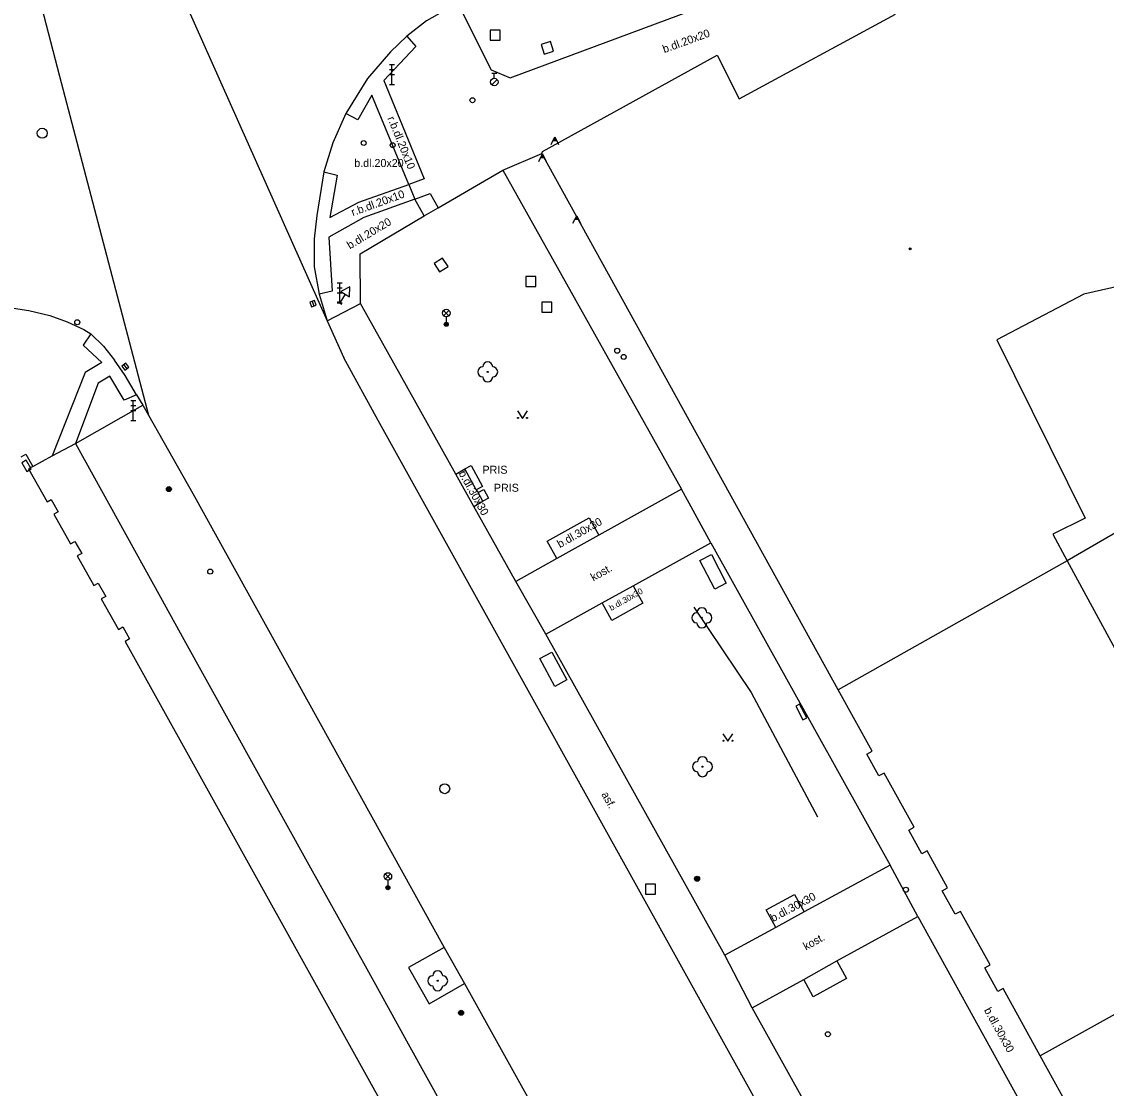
# Model space of a CAD drawing. Extents: x -599770 to -598493, y -1162076 to -1159209.
# Drawn here: x -598893.6 to -598839.3, y -1159413.9 to -1159360.6 of the extents above; entities that cross this region are included whole.
import ezdxf

# ---------------------------------------------------------------- set-up
doc = ezdxf.new("R2010")
doc.units = 0
doc.layers.add('Podklad', color=7, linetype='Continuous')

msp = doc.modelspace()

# ---------------------------------------------------------------- linework, layer by layer
at = {"layer": 'Podklad'}
for p, q in [((-598875.175, -1159362.73), (-598874.925, -1159362.73)), ((-598875.175, -1159362.98), (-598874.925, -1159362.98)), ((-598875.05, -1159363.73), (-598875.05, -1159362.73)), ((-598875.175, -1159363.23), (-598874.925, -1159363.23)), ((-598870.059, -1159363.746), (-598869.794, -1159363.481)), ((-598870.055, -1159363.172), (-598869.805, -1159363.172)), ((-598869.93, -1159363.422), (-598869.93, -1159363.172)), ((-598875.175, -1159363.73), (-598874.925, -1159363.73)), ((-598866.987, -1159366.53), (-598866.812, -1159366.53)), ((-598866.975, -1159366.505), (-598866.825, -1159366.505)), ((-598866.962, -1159366.48), (-598866.837, -1159366.48)), ((-598866.95, -1159366.455), (-598866.85, -1159366.455)), ((-598866.937, -1159366.43), (-598866.862, -1159366.43)), ((-598867.607, -1159367.38), (-598867.432, -1159367.38)), ((-598867.595, -1159367.355), (-598867.445, -1159367.355)), ((-598867.582, -1159367.33), (-598867.457, -1159367.33)), ((-598867.57, -1159367.305), (-598867.47, -1159367.305)), ((-598867.557, -1159367.28), (-598867.482, -1159367.28)), ((-598865.897, -1159370.47), (-598865.722, -1159370.47)), ((-598865.885, -1159370.445), (-598865.735, -1159370.445)), ((-598865.872, -1159370.42), (-598865.747, -1159370.42)), ((-598865.86, -1159370.395), (-598865.76, -1159370.395)), ((-598865.847, -1159370.37), (-598865.772, -1159370.37)), ((-598877.785, -1159373.65), (-598877.535, -1159373.65)), ((-598877.785, -1159373.9), (-598877.535, -1159373.9)), ((-598877.66, -1159374.65), (-598877.66, -1159373.65)), ((-598877.785, -1159374.15), (-598877.535, -1159374.15)), ((-598877.388, -1159374.22), (-598877.66, -1159374.65)), ((-598879.041, -1159374.572), (-598878.959, -1159374.808)), ((-598877.785, -1159374.65), (-598877.535, -1159374.65)), ((-598877.766, -1159374.583), (-598877.554, -1159374.717)), ((-598872.462, -1159375.29), (-598872.197, -1159375.025)), ((-598872.462, -1159375.025), (-598872.197, -1159375.29)), ((-598872.33, -1159375.345), (-598872.33, -1159375.72)), ((-598888.445, -1159377.74), (-598888.295, -1159377.94)), ((-598888.105, -1159379.53), (-598887.855, -1159379.53)), ((-598888.105, -1159379.78), (-598887.855, -1159379.78)), ((-598887.98, -1159380.53), (-598887.98, -1159379.53)), ((-598888.105, -1159380.03), (-598887.855, -1159380.03)), ((-598888.105, -1159380.53), (-598887.855, -1159380.53)), ((-598875.383, -1159403.45), (-598875.118, -1159403.185)), ((-598875.383, -1159403.185), (-598875.118, -1159403.45)), ((-598875.25, -1159403.505), (-598875.25, -1159403.88))]:
    msp.add_line(p, q, dxfattribs=at)
for points in [[(-598888.06, -1159353.65), (-598878.29, -1159375.54)], [(-598893.907, -1159354.703), (-598891.666, -1159363.322), (-598887.22, -1159380.27)], [(-598871.54, -1159360.12), (-598870.08, -1159363.01), (-598869.14, -1159363.41), (-598851.11, -1159356.68)], [(-598871.24, -1159359.39), (-598871.76, -1159359.67), (-598873.32, -1159360.55), (-598874.31, -1159361.32)], [(-598857.69, -1159364.45), (-598849.87, -1159360.22)], [(-598874.31, -1159361.32), (-598875.12, -1159362.1), (-598876.27, -1159363.44), (-598876.78, -1159364.26), (-598877.35, -1159365.19)], [(-598874.31, -1159361.32), (-598873.85, -1159361.84), (-598875.45, -1159363.54), (-598873.43, -1159368.45), (-598874.2, -1159368.73)], [(-598867.52, -1159367.09), (-598858.79, -1159362.27)], [(-598858.79, -1159362.27), (-598857.69, -1159364.45)], [(-598874.2, -1159368.73), (-598876.05, -1159364.27), (-598876.76, -1159365.5), (-598877.35, -1159365.19)], [(-598877.35, -1159365.19), (-598878.01, -1159366.65)], [(-598878.01, -1159366.65), (-598878.45, -1159368.1)], [(-598867.087, -1159366.73), (-598866.9, -1159366.355), (-598866.712, -1159366.73)], [(-598869.5, -1159368.01), (-598867.56, -1159367.19)], [(-598867.707, -1159367.58), (-598867.52, -1159367.205), (-598867.332, -1159367.58)], [(-598867.56, -1159367.19), (-598867.52, -1159367.09)], [(-598852.73, -1159393.99), (-598867.56, -1159367.19)], [(-598878.45, -1159368.1), (-598878.81, -1159370.28), (-598878.94, -1159371.45), (-598878.93, -1159372.85)], [(-598878.45, -1159368.1), (-598877.79, -1159368.26), (-598878.15, -1159370.38), (-598876.71, -1159369.62), (-598874.2, -1159368.73)], [(-598872.73, -1159369.9), (-598869.5, -1159368.01)], [(-598869.5, -1159368.01), (-598860.57, -1159383.96)], [(-598874.2, -1159368.73), (-598873.91, -1159369.47)], [(-598873.91, -1159369.47), (-598876.46, -1159370.38), (-598878.2, -1159371.36), (-598878.03, -1159374.06), (-598878.69, -1159374.21)], [(-598873.91, -1159369.47), (-598873.14, -1159369.19), (-598872.73, -1159369.9)], [(-598873.43, -1159370.3), (-598873.91, -1159369.47)], [(-598873.43, -1159370.3), (-598872.73, -1159369.9)], [(-598876.62, -1159374.68), (-598876.64, -1159372.2), (-598873.43, -1159370.3)], [(-598865.997, -1159370.67), (-598865.81, -1159370.295), (-598865.622, -1159370.67)], [(-598878.93, -1159372.85), (-598878.69, -1159374.21)], [(-598836.26, -1159373.27), (-598840.45, -1159374.21)], [(-598878.69, -1159374.21), (-598878.29, -1159375.54)], [(-598840.45, -1159374.21), (-598844.8, -1159376.49)], [(-598902.53, -1159378.3), (-598901.36, -1159376.94), (-598899.91, -1159375.86), (-598898.27, -1159375.13), (-598896.51, -1159374.76), (-598895.863, -1159374.768), (-598894.85, -1159374.78), (-598893.21, -1159375.03), (-598892.16, -1159375.28), (-598891.29, -1159375.59), (-598890.45, -1159375.98), (-598890.11, -1159376.2)], [(-598878.29, -1159375.54), (-598876.62, -1159374.68)], [(-598868.86, -1159388.58), (-598870.96, -1159384.82), (-598871.86, -1159383.21), (-598876.62, -1159374.68)], [(-598878.29, -1159375.54), (-598877.45, -1159377.39)], [(-598890.11, -1159376.2), (-598890.48, -1159376.76), (-598889.55, -1159377.63), (-598890.39, -1159378.13), (-598892.03, -1159382.29)], [(-598890.11, -1159376.2), (-598889.47, -1159376.81), (-598888.92, -1159377.51)], [(-598844.8, -1159376.49), (-598840.38, -1159385.41)], [(-598887.82, -1159379.24), (-598888.39, -1159378.28), (-598888.92, -1159377.51)], [(-598875.73, -1159380.53), (-598877.45, -1159377.39)], [(-598887.82, -1159379.24), (-598888.43, -1159379.52), (-598889.15, -1159378.31), (-598889.73, -1159378.66), (-598890.87, -1159381.67)], [(-598887.82, -1159379.24), (-598887.5, -1159379.77)], [(-598890.87, -1159381.67), (-598887.5, -1159379.77)], [(-598887.5, -1159379.77), (-598887.22, -1159380.27), (-598885.01, -1159384.17)], [(-598868.77, -1159380.045), (-598868.52, -1159380.42), (-598868.27, -1159380.045)], [(-598830.4, -1159462.04), (-598839.79, -1159445.22), (-598875.73, -1159380.53)], [(-598892.03, -1159382.29), (-598890.87, -1159381.67)], [(-598890.87, -1159381.67), (-598886.616, -1159389.361), (-598885.449, -1159391.466), (-598884.345, -1159393.452), (-598879.196, -1159402.729), (-598876.306, -1159407.936), (-598875.691, -1159409.043), (-598875.322, -1159409.71), (-598874.229, -1159411.685), (-598863.79, -1159430.521)], [(-598893.58, -1159382.34), (-598893.35, -1159382.21)], [(-598893.35, -1159382.21), (-598893.01, -1159382.82)], [(-598893.01, -1159382.82), (-598892.03, -1159382.29)], [(-598893.01, -1159382.82), (-598893.22, -1159382.94)], [(-598893.22, -1159382.94), (-598892.29, -1159384.6)], [(-598871.86, -1159383.21), (-598871.4, -1159382.95)], [(-598871.4, -1159382.95), (-598871.09, -1159382.78), (-598870.52, -1159383.82), (-598870.83, -1159383.99), (-598871.4, -1159382.95)], [(-598834.18, -1159383.42), (-598841.29, -1159387.55)], [(-598885.01, -1159384.17), (-598872.43, -1159406.86)], [(-598870.83, -1159383.99), (-598870.74, -1159384.12)], [(-598870.74, -1159384.12), (-598870.46, -1159383.97), (-598870.22, -1159384.41), (-598870.5, -1159384.56), (-598870.74, -1159384.12)], [(-598860.57, -1159383.96), (-598864.7, -1159386.26)], [(-598859.11, -1159386.64), (-598860.57, -1159383.96)], [(-598892.29, -1159384.6), (-598892.08, -1159384.48)], [(-598892.08, -1159384.48), (-598891.73, -1159385.09)], [(-598870.96, -1159384.82), (-598870.5, -1159384.56)], [(-598891.73, -1159385.09), (-598891.95, -1159385.21)], [(-598891.95, -1159385.21), (-598891.12, -1159386.69)], [(-598866.8, -1159387.43), (-598867.28, -1159386.56), (-598865.19, -1159385.39), (-598864.7, -1159386.26)], [(-598840.38, -1159385.41), (-598842, -1159386.21)], [(-598864.7, -1159386.26), (-598866.8, -1159387.43)], [(-598842, -1159386.21), (-598841.29, -1159387.55)], [(-598891.12, -1159386.69), (-598890.9, -1159386.57)], [(-598890.9, -1159386.57), (-598890.56, -1159387.18)], [(-598862.99, -1159388.79), (-598859.11, -1159386.64)], [(-598859.11, -1159386.64), (-598850.14, -1159402.76)], [(-598890.56, -1159387.18), (-598890.78, -1159387.3)], [(-598890.78, -1159387.3), (-598889.95, -1159388.78)], [(-598866.8, -1159387.43), (-598868.86, -1159388.58)], [(-598859.65, -1159387.53), (-598859.07, -1159387.23)], [(-598859.07, -1159387.23), (-598858.34, -1159388.65)], [(-598858.91, -1159388.95), (-598859.65, -1159387.53)], [(-598841.29, -1159387.55), (-598852.73, -1159393.99)], [(-598841.29, -1159387.55), (-598837.86, -1159393.85)], [(-598889.95, -1159388.78), (-598889.73, -1159388.66)], [(-598889.73, -1159388.66), (-598889.36, -1159389.32)], [(-598867.36, -1159391.21), (-598868.86, -1159388.58)], [(-598862.99, -1159388.79), (-598862.5, -1159389.66), (-598864.05, -1159390.52), (-598864.53, -1159389.64)], [(-598864.53, -1159389.64), (-598862.99, -1159388.79)], [(-598858.34, -1159388.65), (-598858.91, -1159388.95)], [(-598889.36, -1159389.32), (-598889.58, -1159389.44)], [(-598889.58, -1159389.44), (-598888.72, -1159390.97)], [(-598867.36, -1159391.21), (-598864.53, -1159389.64)], [(-598859.96, -1159389.85), (-598857.09, -1159394.13), (-598853.77, -1159400.33)], [(-598888.72, -1159390.97), (-598888.5, -1159390.84)], [(-598888.5, -1159390.84), (-598888.17, -1159391.44)], [(-598858.4, -1159407.25), (-598867.36, -1159391.21)], [(-598888.17, -1159391.44), (-598888.38, -1159391.58)], [(-598888.38, -1159391.58), (-598873.36, -1159418.62)], [(-598867.66, -1159392.43), (-598867.05, -1159392.1)], [(-598867.05, -1159392.1), (-598866.3, -1159393.49)], [(-598866.91, -1159393.82), (-598867.66, -1159392.43)], [(-598866.3, -1159393.49), (-598866.91, -1159393.82)], [(-598851.04, -1159397.05), (-598852.73, -1159393.99)], [(-598854.67, -1159394.71), (-598854.86, -1159394.81)], [(-598854.86, -1159394.81), (-598854.5, -1159395.49)], [(-598854.31, -1159395.39), (-598854.67, -1159394.71)], [(-598854.5, -1159395.49), (-598854.31, -1159395.39)], [(-598858.5, -1159396.185), (-598858.25, -1159396.56), (-598858, -1159396.185)], [(-598851.3, -1159397.2), (-598851.04, -1159397.05)], [(-598850.7, -1159398.29), (-598851.3, -1159397.2)], [(-598850.43, -1159398.15), (-598850.7, -1159398.29)], [(-598848.94, -1159400.86), (-598850.43, -1159398.15)], [(-598849.2, -1159401.01), (-598848.94, -1159400.86)], [(-598848.55, -1159402.19), (-598849.2, -1159401.01)], [(-598848.28, -1159402.04), (-598848.55, -1159402.19)], [(-598847.27, -1159403.88), (-598848.28, -1159402.04)], [(-598850.14, -1159402.76), (-598854.44, -1159405.09)], [(-598848.76, -1159405.31), (-598850.14, -1159402.76)], [(-598855.86, -1159405.87), (-598856.34, -1159404.99), (-598854.92, -1159404.22), (-598854.44, -1159405.09)], [(-598847.53, -1159404.03), (-598847.27, -1159403.88)], [(-598846.88, -1159405.21), (-598847.53, -1159404.03)], [(-598854.44, -1159405.09), (-598855.86, -1159405.87)], [(-598852.81, -1159407.54), (-598848.76, -1159405.31)], [(-598848.76, -1159405.31), (-598840.15, -1159420.89)], [(-598846.62, -1159405.07), (-598846.88, -1159405.21)], [(-598845.14, -1159407.74), (-598846.62, -1159405.07)], [(-598855.86, -1159405.87), (-598858.4, -1159407.25)], [(-598831.23, -1159405.95), (-598842.63, -1159412.29)], [(-598872.43, -1159406.86), (-598874.22, -1159407.86), (-598873.19, -1159409.69), (-598871.42, -1159408.67)], [(-598872.43, -1159406.86), (-598871.42, -1159408.67)], [(-598857.03, -1159409.88), (-598858.4, -1159407.25)], [(-598854.46, -1159408.46), (-598852.81, -1159407.54)], [(-598852.81, -1159407.54), (-598852.32, -1159408.42), (-598853.98, -1159409.33), (-598854.46, -1159408.46)], [(-598845.41, -1159407.88), (-598845.14, -1159407.74)], [(-598844.75, -1159409.06), (-598845.41, -1159407.88)], [(-598857.03, -1159409.88), (-598854.46, -1159408.46)], [(-598871.42, -1159408.67), (-598865.44, -1159419.43)], [(-598844.49, -1159408.92), (-598844.75, -1159409.06)], [(-598842.63, -1159412.29), (-598844.49, -1159408.92)], [(-598848.29, -1159425.6), (-598857.03, -1159409.88)], [(-598840.89, -1159415.44), (-598842.63, -1159412.29)]]:
    msp.add_lwpolyline(points, dxfattribs=at)
for points in [[(-598870.13, -1159361.52), (-598869.63, -1159361.52), (-598869.63, -1159361.02), (-598870.13, -1159361.02)], [(-598867.443, -1159362.214), (-598866.966, -1159362.063), (-598867.117, -1159361.586), (-598867.594, -1159361.737)], [(-598872.665, -1159373.106), (-598872.244, -1159372.835), (-598872.515, -1159372.414), (-598872.936, -1159372.685)], [(-598868.36, -1159373.83), (-598867.86, -1159373.83), (-598867.86, -1159373.33), (-598868.36, -1159373.33)], [(-598877.599, -1159374.086), (-598877.177, -1159374.353), (-598877.157, -1159373.854)], [(-598879.159, -1159374.614), (-598879.076, -1159374.849), (-598878.841, -1159374.766), (-598878.924, -1159374.531)], [(-598867.55, -1159375.11), (-598867.05, -1159375.11), (-598867.05, -1159374.61), (-598867.55, -1159374.61)], [(-598888.545, -1159377.814), (-598888.396, -1159378.015), (-598888.195, -1159377.866), (-598888.344, -1159377.665)], [(-598893.556, -1159382.64), (-598893.299, -1159383.069), (-598893.084, -1159382.94), (-598893.341, -1159382.511)], [(-598862.37, -1159404.2), (-598861.87, -1159404.2), (-598861.87, -1159403.7), (-598862.37, -1159403.7)]]:
    msp.add_lwpolyline(points, close=True, dxfattribs=at)
for centre, radius in [((-598869.93, -1159363.61), 0.188), ((-598871.02, -1159364.52), 0.125), ((-598892.53, -1159366.17), 0.25), ((-598876.46, -1159366.66), 0.125), ((-598875.01, -1159366.77), 0.125), ((-598849.14, -1159371.95), 0.045), ((-598849.14, -1159371.95), 0.0199), ((-598872.33, -1159375.157), 0.188), ((-598890.78, -1159375.62), 0.125), ((-598872.33, -1159375.72), 0.1), ((-598872.33, -1159375.72), 0.0723), ((-598872.33, -1159375.72), 0.0438), ((-598863.78, -1159377.04), 0.125), ((-598863.46, -1159377.35), 0.125), ((-598870.26, -1159378.1), 0.025), ((-598868.745, -1159380.395), 0.025), ((-598868.295, -1159380.395), 0.025), ((-598886.2, -1159383.96), 0.125), ((-598886.2, -1159383.96), 0.1), ((-598886.2, -1159383.96), 0.075), ((-598886.2, -1159383.96), 0.05), ((-598886.2, -1159383.96), 0.025), ((-598884.13, -1159388.08), 0.125), ((-598859.55, -1159390.39), 0.025), ((-598858.475, -1159396.535), 0.025), ((-598858.025, -1159396.535), 0.025), ((-598859.52, -1159397.83), 0.025), ((-598872.41, -1159398.93), 0.25), ((-598875.25, -1159403.317), 0.188), ((-598859.79, -1159403.43), 0.125), ((-598859.79, -1159403.43), 0.1), ((-598859.79, -1159403.43), 0.075), ((-598859.79, -1159403.43), 0.05), ((-598859.79, -1159403.43), 0.025), ((-598875.25, -1159403.88), 0.1), ((-598875.25, -1159403.88), 0.0723), ((-598875.25, -1159403.88), 0.0438), ((-598849.35, -1159403.98), 0.125), ((-598872.76, -1159408.53), 0.025), ((-598871.59, -1159410.13), 0.125), ((-598871.59, -1159410.13), 0.1), ((-598871.59, -1159410.13), 0.075), ((-598871.59, -1159410.13), 0.05), ((-598871.59, -1159410.13), 0.025), ((-598853.25, -1159411.2), 0.125)]:
    msp.add_circle(centre, radius, dxfattribs=at)
for centre, start, end in [((-598870.26, -1159377.85), 0, 180), ((-598870.51, -1159378.1), 90, 270), ((-598870.01, -1159378.1), 270, 90), ((-598870.26, -1159378.35), 180, 0), ((-598859.8, -1159390.39), 90, 270), ((-598859.55, -1159390.14), 0, 180), ((-598859.3, -1159390.39), 270, 90), ((-598859.55, -1159390.64), 180, 0), ((-598859.77, -1159397.83), 90, 270), ((-598859.52, -1159397.58), 0, 180), ((-598859.27, -1159397.83), 270, 90), ((-598859.52, -1159398.08), 180, 0), ((-598872.76, -1159408.28), 0, 180), ((-598873.01, -1159408.53), 90, 270), ((-598872.51, -1159408.53), 270, 90), ((-598872.76, -1159408.78), 180, 0)]:
    msp.add_arc(centre, 0.25, start, end, dxfattribs=at)

# ---------------------------------------------------------------- texts
for s, height, rotation, p in [('b.dl.20x20', 0.4, 20, (-598861.43, -1159362.17)), ('r.b.dl.20x10', 0.4, 292, (-598875.28, -1159365.42)), ('r.b.dl.20x10', 0.4, 20, (-598877, -1159370.32)), ('b.dl.20x20', 0.4, 31, (-598877.15, -1159371.98)), ('b.dl.30x30', 0.4, 299, (-598871.73, -1159383.16)), ('b.dl.30x30', 0.4, 29.2958, (-598866.65, -1159386.91)), ('kost.', 0.4, 29, (-598864.98, -1159388.57)), ('b.dl.30x30', 0.3, 29.2958, (-598864.08, -1159390.05)), ('asf.', 0.4, 299, (-598864.59, -1159399.21)), ('b.dl.30x30', 0.4, 28, (-598855.99, -1159405.6)), ('kost.', 0.4, 29, (-598854.35, -1159407.02)), ('b.dl.30x30', 0.4, 299.0821, (-598845.46, -1159410))]:
    msp.add_text(s, height=height, rotation=rotation, dxfattribs=at).set_placement(p)
for s, p in [('b.dl.20x20', (-598876.93, -1159367.86)), ('PRIS', (-598870.52, -1159383.19)), ('PRIS', (-598869.95, -1159384.09))]:
    msp.add_text(s, height=0.4, dxfattribs=at).set_placement(p)

doc.saveas('drawing.dxf')
